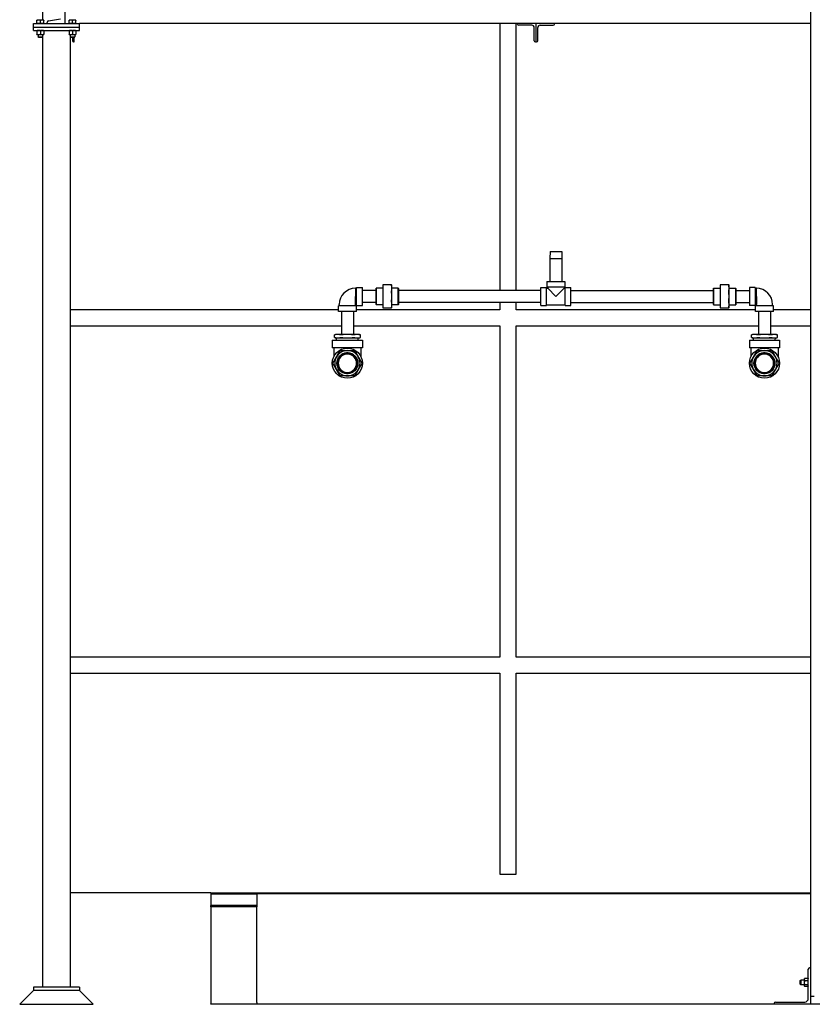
# Model space of a CAD drawing. Header units: inches. Extents: x 5 to 1128, y -85 to 748.
# Tile 544 of 656: x 905 to 992, y 159 to 266. Entities that reach past the tile are written whole.
import ezdxf

# ---------------------------------------------------------------- set-up
doc = ezdxf.new("R2010")
doc.units = ezdxf.units.IN
doc.header["$LTSCALE"] = 32
doc.header["$MEASUREMENT"] = 0
doc.layers.add('Visible (ANSI)', color=7, linetype='Continuous', lineweight=30)

msp = doc.modelspace()

# ---------------------------------------------------------------- linework, layer by layer
at = {"layer": 'Visible (ANSI)'}
for p, q in [((907.80578, 336.23367), (907.80578, 266.22267)), ((910.22578, 271.85867), (910.22578, 265.85867)), ((991.35078, 271.54801), (991.35078, 160.10867)), ((906.80578, 265.85867), (911.80578, 265.85867)), ((906.80578, 265.48367), (906.80578, 265.85867)), ((906.80578, 265.48367), (911.80578, 265.48367)), ((906.80578, 265.48367), (911.80578, 265.48367)), ((906.80578, 265.10867), (906.80578, 265.48367)), ((907.36828, 266.22267), (907.18078, 266.22267)), ((907.18078, 265.85867), (907.18078, 266.18918)), ((907.36828, 265.85867), (907.18078, 265.85867)), ((907.18078, 265.85867), (907.18078, 265.85867)), ((907.74328, 266.22267), (907.36828, 266.22267)), ((907.55578, 265.85867), (907.36828, 265.85867)), ((907.55578, 265.85867), (907.55578, 266.18918)), ((907.74328, 265.85867), (907.55578, 265.85867)), ((907.93078, 266.22267), (907.74328, 266.22267)), ((907.93078, 265.85867), (907.74328, 265.85867)), ((907.93078, 265.85867), (907.93078, 266.18918)), ((907.93078, 265.85867), (907.93078, 265.85867)), ((908.30578, 265.85867), (908.30578, 265.97968)), ((908.44898, 266.14883), (909.73939, 266.36477)), ((910.22578, 265.97968), (910.22578, 265.85867)), ((910.86828, 266.22267), (910.68078, 266.22267)), ((910.68078, 265.85867), (910.68078, 266.18918)), ((910.86828, 265.85867), (910.68078, 265.85867)), ((910.68078, 265.85867), (910.68078, 265.85867)), ((911.24328, 266.22267), (910.86828, 266.22267)), ((911.05578, 265.85867), (910.86828, 265.85867)), ((911.05578, 265.85867), (911.05578, 266.18918)), ((911.24328, 265.85867), (911.05578, 265.85867)), ((911.43078, 266.22267), (911.24328, 266.22267)), ((911.43078, 265.85867), (911.24328, 265.85867)), ((911.43078, 265.85867), (911.43078, 266.18918)), ((911.43078, 265.85867), (911.43078, 265.85867)), ((991.35078, 265.85867), (911.80578, 265.85867)), ((911.80578, 265.48367), (911.80578, 265.85867)), ((911.80578, 265.10867), (911.80578, 265.48367)), ((957.55578, 265.85867), (957.55578, 236.84382)), ((959.30578, 236.84382), (959.30578, 265.85867)), ((959.47578, 265.79067), (959.47578, 265.85867)), ((961.03778, 265.67067), (959.59578, 265.67067)), ((961.47578, 265.85867), (961.47578, 263.85867)), ((961.47578, 265.85867), (961.47578, 263.85867)), ((961.91378, 265.67067), (963.35578, 265.67067)), ((963.47578, 265.79067), (963.47578, 265.85867)), ((906.80578, 265.10867), (911.80578, 265.10867)), ((907.18078, 265.07518), (907.18078, 264.70416)), ((907.18078, 264.67067), (907.36828, 264.67067)), ((907.30578, 264.67067), (907.30578, 264.40444)), ((907.30578, 264.40444), (907.80578, 264.40444)), ((907.35297, 264.35867), (907.30578, 264.40444)), ((907.36828, 264.67067), (907.74328, 264.67067)), ((907.55578, 265.07518), (907.55578, 264.70416)), ((907.74328, 264.67067), (907.93078, 264.67067)), ((907.75859, 264.35867), (907.80578, 264.40444)), ((907.80578, 264.67067), (907.80578, 264.40444)), ((907.80578, 264.40444), (907.80578, 161.10867)), ((907.93078, 265.07518), (907.93078, 264.70416)), ((910.68078, 265.07518), (910.68078, 264.70416)), ((910.68078, 264.67067), (910.86828, 264.67067)), ((910.80578, 264.67067), (910.80578, 264.40444)), ((910.80578, 264.40444), (910.80578, 161.10867)), ((910.80578, 264.40444), (911.30578, 264.40444)), ((910.85297, 264.35867), (910.80578, 264.40444)), ((910.86828, 264.67067), (911.24328, 264.67067)), ((911.05578, 265.07518), (911.05578, 264.70416)), ((911.24328, 264.67067), (911.43078, 264.67067)), ((911.25859, 264.35867), (911.30578, 264.40444)), ((911.30578, 264.67067), (911.30578, 264.40444)), ((911.43078, 265.07518), (911.43078, 264.70416)), ((961.28778, 263.97867), (961.28778, 265.42067)), ((961.66378, 263.97867), (961.66378, 265.42067)), ((907.75859, 264.35867), (907.35297, 264.35867)), ((911.25859, 264.35867), (910.85297, 264.35867)), ((911.03778, 264.35867), (911.03778, 263.97867)), ((911.15778, 263.85867), (911.22578, 263.85867)), ((911.22578, 263.85867), (911.22578, 264.35867)), ((961.47578, 263.85867), (961.40778, 263.85867)), ((961.47578, 263.85867), (961.54378, 263.85867)), ((963.0067, 241.06632), (962.98706, 240.31632)), ((963.0067, 241.06632), (964.28242, 241.06632)), ((964.28242, 241.06632), (964.30206, 240.31632)), ((962.98706, 240.31632), (964.30206, 240.31632)), ((962.98706, 240.31632), (962.98706, 237.81632)), ((964.30206, 240.31632), (964.30206, 237.81632)), ((962.66956, 237.81632), (964.61956, 237.81632)), ((962.66956, 237.81632), (962.66956, 237.19632)), ((964.61956, 237.81632), (964.61956, 237.19632)), ((941.84051, 237.08132), (941.84129, 236.18882)), ((941.84052, 237.07632), (941.96706, 237.07632)), ((941.96706, 235.21132), (941.96706, 237.16132)), ((941.96706, 237.16132), (942.58706, 237.16132)), ((942.58706, 235.21132), (942.58706, 237.16132)), ((944.07144, 236.84382), (942.58706, 236.84382)), ((944.07144, 237.0707), (944.08707, 237.08632)), ((944.07144, 235.30195), (944.07144, 237.0707)), ((944.08707, 237.08632), (944.08707, 235.28632)), ((944.79644, 237.08632), (944.08707, 237.08632)), ((944.79644, 237.08632), (944.81144, 237.10132)), ((944.79644, 237.08632), (944.79644, 235.28632)), ((944.81144, 237.43632), (944.81144, 237.07021)), ((944.81144, 237.07021), (944.81144, 236.18632)), ((945.76781, 237.43632), (944.83007, 237.43632)), ((945.78644, 237.07021), (945.78644, 237.43632)), ((946.49432, 237.08632), (945.78644, 237.08632)), ((945.78644, 236.18632), (945.78644, 237.07021)), ((946.49432, 235.28632), (946.49432, 237.08632)), ((946.50994, 237.0707), (946.49432, 237.08632)), ((946.50994, 237.0707), (946.50994, 235.30195)), ((962.01456, 236.84382), (946.50994, 236.84382)), ((962.01456, 235.21132), (962.01456, 237.16132)), ((962.01456, 237.16132), (962.63456, 237.16132)), ((962.63456, 235.21132), (962.63456, 237.16132)), ((962.63456, 237.07632), (962.75456, 237.07632)), ((964.61956, 237.19632), (962.66956, 237.19632)), ((962.75456, 237.19632), (962.75456, 237.07632)), ((962.75456, 237.07632), (963.64456, 236.18632)), ((963.64456, 236.18632), (964.53456, 237.07632)), ((964.53456, 237.19632), (964.53456, 237.07632)), ((964.53456, 237.07632), (964.65456, 237.07632)), ((964.65456, 235.21132), (964.65456, 237.16132)), ((964.65456, 237.16132), (965.27456, 237.16132)), ((965.27456, 235.21132), (965.27456, 237.16132)), ((965.27456, 236.84382), (980.77918, 236.84382)), ((980.77918, 237.0707), (980.79481, 237.08632)), ((980.77918, 235.30195), (980.77918, 237.0707)), ((980.79481, 237.08632), (980.79481, 235.28632)), ((980.79481, 237.08632), (981.50268, 237.08632)), ((981.50268, 237.43632), (981.50268, 237.07021)), ((981.50268, 237.07021), (981.50268, 236.18632)), ((982.45905, 237.43632), (981.52131, 237.43632)), ((982.47768, 237.07021), (982.47768, 237.43632)), ((982.49268, 237.08632), (982.47768, 237.10132)), ((982.47768, 236.18632), (982.47768, 237.07021)), ((982.49268, 235.28632), (982.49268, 237.08632)), ((982.49268, 237.08632), (983.20206, 237.08632)), ((983.20206, 235.28632), (983.20206, 237.08632)), ((983.21768, 237.0707), (983.20206, 237.08632)), ((983.21768, 237.0707), (983.21768, 235.30195)), ((983.21768, 236.84382), (984.70206, 236.84382)), ((984.70206, 237.16132), (984.70206, 235.21132)), ((985.32206, 237.16132), (984.70206, 237.16132)), ((985.32206, 237.16132), (985.32206, 235.21132)), ((985.44861, 237.07632), (985.32206, 237.07632)), ((985.44783, 236.18882), (985.44861, 237.08132)), ((941.83706, 235.30632), (941.83706, 236.18882)), ((944.07144, 235.52882), (942.58706, 235.52882)), ((944.81144, 236.18632), (944.81144, 235.30244)), ((945.78644, 235.30244), (945.78644, 236.18632)), ((962.01456, 235.52882), (946.50994, 235.52882)), ((957.55578, 235.52882), (957.55578, 234.73367)), ((959.30578, 234.73367), (959.30578, 235.52882)), ((965.27456, 235.52882), (980.77918, 235.52882)), ((981.50268, 236.18632), (981.50268, 235.30244)), ((982.47768, 235.30244), (982.47768, 236.18632)), ((983.21768, 235.52882), (984.70206, 235.52882)), ((985.45206, 236.18882), (985.45206, 235.30632)), ((939.98206, 234.73367), (910.80578, 234.73367)), ((941.93206, 235.17632), (939.98206, 235.17632)), ((939.98206, 234.55632), (939.98206, 235.17632)), ((941.93206, 234.55632), (939.98206, 234.55632)), ((940.06706, 235.17632), (940.06706, 235.30632)), ((940.29956, 234.55632), (940.29956, 232.05632)), ((941.61456, 234.55632), (941.61456, 232.05632)), ((941.84706, 235.29632), (941.83706, 235.30632)), ((941.84706, 235.29632), (941.96706, 235.29632)), ((941.84706, 235.17632), (941.84706, 235.29632)), ((941.93206, 234.55632), (941.93206, 235.17632)), ((957.55578, 234.73367), (941.93206, 234.73367)), ((941.96706, 235.21132), (942.58706, 235.21132)), ((944.07144, 235.30195), (944.08707, 235.28632)), ((944.79644, 235.28632), (944.08707, 235.28632)), ((944.79644, 235.28632), (944.81144, 235.27132)), ((944.81144, 235.30244), (944.81144, 234.93632)), ((944.83007, 234.93632), (945.76781, 234.93632)), ((945.78644, 234.93632), (945.78644, 235.30244)), ((946.49432, 235.28632), (945.78644, 235.28632)), ((946.50994, 235.30195), (946.49432, 235.28632)), ((985.35706, 234.73367), (959.30578, 234.73367)), ((962.01456, 235.21132), (962.63456, 235.21132)), ((962.63456, 235.29632), (964.65456, 235.29632)), ((964.65456, 235.21132), (965.27456, 235.21132)), ((980.77918, 235.30195), (980.79481, 235.28632)), ((980.79481, 235.28632), (981.50268, 235.28632)), ((981.50268, 235.30244), (981.50268, 234.93632)), ((981.52131, 234.93632), (982.45905, 234.93632)), ((982.47768, 234.93632), (982.47768, 235.30244)), ((982.49268, 235.28632), (982.47768, 235.27132)), ((982.49268, 235.28632), (983.20206, 235.28632)), ((983.21768, 235.30195), (983.20206, 235.28632)), ((985.32206, 235.21132), (984.70206, 235.21132)), ((985.44206, 235.29632), (985.32206, 235.29632)), ((987.30706, 235.17632), (985.35706, 235.17632)), ((985.35706, 234.55632), (985.35706, 235.17632)), ((987.30706, 234.55632), (985.35706, 234.55632)), ((985.45206, 235.30632), (985.44206, 235.29632)), ((985.44206, 235.17632), (985.44206, 235.29632)), ((985.67456, 234.55632), (985.67456, 232.05632)), ((986.98956, 234.55632), (986.98956, 232.05632)), ((987.22206, 235.17632), (987.22206, 235.30632)), ((987.30706, 234.55632), (987.30706, 235.17632)), ((991.35078, 234.73367), (987.30706, 234.73367)), ((910.80578, 232.98367), (940.29956, 232.98367)), ((941.61456, 232.98367), (957.55578, 232.98367)), ((957.55578, 232.98367), (957.55578, 196.98367)), ((959.30578, 196.98367), (959.30578, 232.98367)), ((959.30578, 232.98367), (985.67456, 232.98367)), ((986.98956, 232.98367), (991.35078, 232.98367)), ((939.31706, 231.43132), (942.59706, 231.43132)), ((939.31706, 231.43132), (939.31706, 230.59132)), ((939.70706, 232.05632), (939.54269, 232.01228)), ((939.54269, 231.72537), (939.54269, 232.01228)), ((939.70706, 231.68132), (939.54269, 231.72537)), ((939.87453, 232.05632), (939.70706, 232.05632)), ((939.70706, 231.68132), (939.87453, 231.68132)), ((939.78048, 231.43132), (939.76956, 231.68132)), ((940.95706, 232.05632), (939.87453, 232.05632)), ((939.87453, 231.68132), (940.95706, 231.68132)), ((942.03959, 232.05632), (940.95706, 232.05632)), ((940.95706, 231.68132), (942.03959, 231.68132)), ((942.20706, 232.05632), (942.03959, 232.05632)), ((942.03959, 231.68132), (942.20706, 231.68132)), ((942.13365, 231.43132), (942.14456, 231.68132)), ((942.20706, 232.05632), (942.37143, 232.01228)), ((942.20706, 231.68132), (942.37143, 231.72537)), ((942.37143, 231.72537), (942.37143, 232.01228)), ((942.59706, 231.43132), (942.59706, 230.59132)), ((984.69206, 231.43132), (987.97206, 231.43132)), ((984.69206, 231.43132), (984.69206, 230.59132)), ((985.08206, 232.05632), (984.91769, 232.01228)), ((984.91769, 231.72537), (984.91769, 232.01228)), ((985.08206, 231.68132), (984.91769, 231.72537)), ((985.24953, 232.05632), (985.08206, 232.05632)), ((985.08206, 231.68132), (985.24953, 231.68132)), ((985.15548, 231.43132), (985.14456, 231.68132)), ((986.33206, 232.05632), (985.24953, 232.05632)), ((985.24953, 231.68132), (986.33206, 231.68132)), ((987.41459, 232.05632), (986.33206, 232.05632)), ((986.33206, 231.68132), (987.41459, 231.68132)), ((987.58206, 232.05632), (987.41459, 232.05632)), ((987.41459, 231.68132), (987.58206, 231.68132)), ((987.50865, 231.43132), (987.51956, 231.68132)), ((987.58206, 232.05632), (987.74643, 232.01228)), ((987.58206, 231.68132), (987.74643, 231.72537)), ((987.74643, 231.72537), (987.74643, 232.01228)), ((987.97206, 231.43132), (987.97206, 230.59132)), ((942.59706, 230.59132), (939.31706, 230.59132)), ((939.47706, 230.59132), (939.47706, 229.63786)), ((942.43706, 230.59132), (942.43706, 229.63786)), ((987.97206, 230.59132), (984.69206, 230.59132)), ((984.85206, 230.59132), (984.85206, 229.63786)), ((987.81206, 230.59132), (987.81206, 229.63786)), ((940.86331, 229.94261), (940.86331, 230.03673)), ((941.05081, 230.03673), (941.05081, 229.94261)), ((986.23831, 229.94261), (986.23831, 230.03673)), ((986.42581, 230.03673), (986.42581, 229.94261)), ((940.86331, 227.82592), (940.86331, 227.92003)), ((941.05081, 227.92003), (941.05081, 227.82592)), ((986.23831, 227.82592), (986.23831, 227.92003)), ((986.42581, 227.92003), (986.42581, 227.82592)), ((957.55578, 196.98367), (910.80578, 196.98367)), ((991.35078, 196.98367), (959.30578, 196.98367)), ((910.80578, 195.23367), (957.55578, 195.23367)), ((957.55578, 195.23367), (957.55578, 173.36817)), ((959.30578, 195.23367), (991.35078, 195.23367)), ((959.30578, 173.36817), (959.30578, 195.23367)), ((957.55578, 173.36817), (959.30578, 173.36817)), ((926.11828, 171.36817), (910.80578, 171.36817)), ((926.11828, 171.36817), (926.11828, 171.23367)), ((926.11828, 171.36817), (991.35078, 171.36817)), ((926.11828, 171.23367), (931.11828, 171.23367)), ((926.11828, 171.23367), (926.11828, 169.98367)), ((991.35078, 171.23367), (931.11828, 171.23367)), ((931.11828, 171.23367), (931.11828, 169.98367)), ((991.35078, 171.23367), (931.11828, 171.23367)), ((926.11828, 169.84585), (926.11828, 169.98367)), ((931.11828, 169.98367), (926.11828, 169.98367)), ((931.11828, 169.84585), (926.11828, 169.84585)), ((926.11828, 169.84585), (926.11828, 159.27197)), ((931.11828, 169.98367), (931.11828, 169.84585)), ((931.11828, 159.44526), (931.11828, 169.84585)), ((991.10078, 159.86367), (991.10078, 163.04367)), ((991.29078, 163.23367), (991.35078, 163.23367)), ((991.35078, 163.23367), (991.35078, 159.23367)), ((990.22578, 161.81148), (990.27155, 161.85867)), ((990.22578, 161.40586), (990.22578, 161.81148)), ((990.27155, 161.85867), (990.27155, 161.35867)), ((990.66278, 161.85867), (990.27155, 161.85867)), ((990.66278, 161.98367), (990.68249, 162.01781)), ((990.66278, 161.98367), (990.66278, 161.91039)), ((990.66278, 161.91039), (990.66278, 161.56668)), ((991.06729, 162.03896), (990.69628, 162.03896)), ((991.06729, 161.78183), (990.69628, 161.78183)), ((991.10078, 161.98367), (991.08107, 162.01781)), ((906.80578, 160.73367), (905.30578, 159.23367)), ((911.80578, 161.10867), (906.80578, 161.10867)), ((906.80578, 161.10867), (906.80578, 160.73367)), ((911.80578, 160.73367), (906.80578, 160.73367)), ((911.80578, 160.73367), (906.80578, 160.73367)), ((911.80578, 161.10867), (911.80578, 160.73367)), ((911.80578, 160.73367), (913.30578, 159.23367)), ((990.22578, 161.40586), (990.27155, 161.35867)), ((990.66278, 161.35867), (990.27155, 161.35867)), ((990.66278, 161.56668), (990.66278, 161.26496)), ((990.66278, 161.26496), (990.66278, 161.23367)), ((990.66278, 161.23367), (990.68249, 161.19953)), ((991.06729, 161.35154), (990.69628, 161.35154)), ((991.06729, 161.17838), (990.69628, 161.17838)), ((991.10078, 161.23367), (991.08107, 161.19953)), ((991.35078, 160.10867), (991.72578, 160.10867)), ((905.30578, 159.23367), (913.30578, 159.23367)), ((926.11828, 159.23367), (926.11828, 159.27197)), ((926.11828, 159.27197), (931.11828, 159.27197)), ((931.11828, 159.23367), (926.11828, 159.23367)), ((931.11828, 159.42109), (931.11828, 159.23367)), ((987.35078, 159.23367), (931.11828, 159.23367)), ((987.35078, 159.23367), (987.35078, 159.29367)), ((991.35078, 159.23367), (987.35078, 159.23367)), ((987.54078, 159.48367), (990.72078, 159.48367)), ((1009.64578, 159.23367), (991.35078, 159.23367))]:
    msp.add_line(p, q, dxfattribs=at)
for centre, radius in [((940.95706, 228.93132), 1.64), ((986.33206, 228.93132), 1.64), ((940.95706, 228.93132), 1.14583), ((986.33206, 228.93132), 1.14583)]:
    msp.add_circle(centre, radius, dxfattribs=at)
for centre, radius, start, end in [((908.47728, 265.97968), 0.1715, 99.5, 180), ((959.59578, 265.79067), 0.12, 180, 270), ((961.03778, 265.42067), 0.25, 0, 90), ((961.91378, 265.42067), 0.25, 90, 180), ((963.35578, 265.79067), 0.12, 270, 0), ((911.15778, 263.97867), 0.12, 180, 270), ((961.40778, 263.97867), 0.12, 180, 270), ((961.54378, 263.97867), 0.12, 270, 0), ((941.84206, 235.30632), 1.775, 90.05, 180), ((985.44706, 235.30632), 1.775, 0, 89.95), ((940.95706, 228.93132), 1.375, 90, 150), ((940.95706, 228.93132), 1.375, 30, 90), ((986.33206, 228.93132), 1.375, 90, 150), ((986.33206, 228.93132), 1.375, 30, 90), ((940.95706, 228.93132), 1.375, 150, 210), ((940.95706, 228.93132), 1.125, 94.7801918, 265.2198082), ((940.95706, 228.93132), 1.10937, 94.8476785, 265.1523215), ((940.95706, 228.93132), 1.01562, 95.2963809, 264.7036191), ((940.95706, 228.93132), 1, 95.379379, 264.620621), ((940.95706, 228.93132), 1.125, 85.2198082, 94.7801918), ((940.95706, 228.93132), 1, 84.620621, 95.379379), ((940.95706, 228.93132), 1.125, 274.7801918, 85.2198082), ((940.95706, 228.93132), 1.10937, 274.8476785, 85.1523215), ((940.95706, 228.93132), 1.01562, 275.2963809, 84.7036191), ((940.95706, 228.93132), 1, 275.379379, 84.620621), ((940.95706, 228.93132), 1.375, 330, 30), ((986.33206, 228.93132), 1.375, 150, 210), ((986.33206, 228.93132), 1.125, 94.7801918, 265.2198082), ((986.33206, 228.93132), 1.10937, 94.8476785, 265.1523215), ((986.33206, 228.93132), 1.01562, 95.2963809, 264.7036191), ((986.33206, 228.93132), 1, 95.379379, 264.620621), ((986.33206, 228.93132), 1.125, 85.2198082, 94.7801918), ((986.33206, 228.93132), 1, 84.620621, 95.379379), ((986.33206, 228.93132), 1.125, 274.7801918, 85.2198082), ((986.33206, 228.93132), 1.10937, 274.8476785, 85.1523215), ((986.33206, 228.93132), 1.01562, 275.2963809, 84.7036191), ((986.33206, 228.93132), 1, 275.379379, 84.620621), ((986.33206, 228.93132), 1.375, 330, 30), ((940.95706, 228.93132), 1.375, 210, 270), ((940.95706, 228.93132), 1.375, 270, 330), ((986.33206, 228.93132), 1.375, 210, 270), ((986.33206, 228.93132), 1.375, 270, 330), ((940.95706, 228.93132), 1, 264.620621, 275.379379), ((940.95706, 228.93132), 1.125, 265.2198082, 274.7801918), ((986.33206, 228.93132), 1, 264.620621, 275.379379), ((986.33206, 228.93132), 1.125, 265.2198082, 274.7801918), ((991.29078, 163.04367), 0.19, 90, 180), ((990.72078, 159.86367), 0.38, 270, 0), ((930.94328, 159.42109), 0.175, 0, 7.9397215), ((987.54078, 159.29367), 0.19, 90, 180)]:
    msp.add_arc(centre, radius, start, end, dxfattribs=at)
for points, weights in [([(907.18078, 266.18918), (907.18078, 266.22267), (907.18078, 266.22267)], [1, 1.0379548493, 1]), ([(907.36828, 266.22267), (907.28126, 266.22267), (907.18078, 266.18918)], [1, 1.0379548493, 1]), ([(907.55578, 266.18918), (907.4553, 266.22267), (907.36828, 266.22267)], [1, 1.0379548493, 1]), ([(907.74328, 266.22267), (907.65626, 266.22267), (907.55578, 266.18918)], [1, 1.0379548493, 1]), ([(907.93078, 266.18918), (907.8303, 266.22267), (907.74328, 266.22267)], [1, 1.0379548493, 1]), ([(907.93078, 266.22267), (907.93078, 266.22267), (907.93078, 266.18918)], [1, 1.0379548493, 1]), ([(910.68078, 266.18918), (910.68078, 266.22267), (910.68078, 266.22267)], [1, 1.0379548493, 1]), ([(910.86828, 266.22267), (910.78126, 266.22267), (910.68078, 266.18918)], [1, 1.0379548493, 1]), ([(911.05578, 266.18918), (910.9553, 266.22267), (910.86828, 266.22267)], [1, 1.0379548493, 1]), ([(911.24328, 266.22267), (911.15626, 266.22267), (911.05578, 266.18918)], [1, 1.0379548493, 1]), ([(911.43078, 266.18918), (911.3303, 266.22267), (911.24328, 266.22267)], [1, 1.0379548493, 1]), ([(911.43078, 266.22267), (911.43078, 266.22267), (911.43078, 266.18918)], [1, 1.0379548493, 1]), ([(907.18078, 265.07518), (907.18078, 265.10867), (907.18078, 265.10867)], [1, 1.0379548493, 1]), ([(907.36828, 265.10867), (907.28126, 265.10867), (907.18078, 265.07518)], [1, 1.0379548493, 1]), ([(907.18078, 264.70416), (907.28126, 264.67067), (907.36828, 264.67067)], [1, 1.0379548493, 1]), ([(907.18078, 264.67067), (907.18078, 264.67067), (907.18078, 264.70416)], [1, 1.0379548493, 1]), ([(907.55578, 265.07518), (907.4553, 265.10867), (907.36828, 265.10867)], [1, 1.0379548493, 1]), ([(907.36828, 264.67067), (907.4553, 264.67067), (907.55578, 264.70416)], [1, 1.0379548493, 1]), ([(907.74328, 265.10867), (907.65626, 265.10867), (907.55578, 265.07518)], [1, 1.0379548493, 1]), ([(907.55578, 264.70416), (907.65626, 264.67067), (907.74328, 264.67067)], [1, 1.0379548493, 1]), ([(907.93078, 265.07518), (907.8303, 265.10867), (907.74328, 265.10867)], [1, 1.0379548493, 1]), ([(907.74328, 264.67067), (907.8303, 264.67067), (907.93078, 264.70416)], [1, 1.0379548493, 1]), ([(907.93078, 265.10867), (907.93078, 265.10867), (907.93078, 265.07518)], [1, 1.0379548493, 1]), ([(907.93078, 264.70416), (907.93078, 264.67067), (907.93078, 264.67067)], [1, 1.0379548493, 1]), ([(910.68078, 265.07518), (910.68078, 265.10867), (910.68078, 265.10867)], [1, 1.0379548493, 1]), ([(910.86828, 265.10867), (910.78126, 265.10867), (910.68078, 265.07518)], [1, 1.0379548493, 1]), ([(910.68078, 264.70416), (910.78126, 264.67067), (910.86828, 264.67067)], [1, 1.0379548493, 1]), ([(910.68078, 264.67067), (910.68078, 264.67067), (910.68078, 264.70416)], [1, 1.0379548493, 1]), ([(911.05578, 265.07518), (910.9553, 265.10867), (910.86828, 265.10867)], [1, 1.0379548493, 1]), ([(910.86828, 264.67067), (910.9553, 264.67067), (911.05578, 264.70416)], [1, 1.0379548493, 1]), ([(911.24328, 265.10867), (911.15626, 265.10867), (911.05578, 265.07518)], [1, 1.0379548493, 1]), ([(911.05578, 264.70416), (911.15626, 264.67067), (911.24328, 264.67067)], [1, 1.0379548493, 1]), ([(911.43078, 265.07518), (911.3303, 265.10867), (911.24328, 265.10867)], [1, 1.0379548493, 1]), ([(911.24328, 264.67067), (911.3303, 264.67067), (911.43078, 264.70416)], [1, 1.0379548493, 1]), ([(911.43078, 265.10867), (911.43078, 265.10867), (911.43078, 265.07518)], [1, 1.0379548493, 1]), ([(911.43078, 264.70416), (911.43078, 264.67067), (911.43078, 264.67067)], [1, 1.0379548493, 1]), ([(944.81144, 237.43632), (944.81144, 237.43632), (944.83007, 237.43632)], [1, 1.05512060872, 1.07707509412]), ([(944.83007, 237.39971), (944.81144, 237.2296), (944.81144, 237.07021)], [1.07707509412, 1.05512060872, 1]), ([(944.81144, 237.07021), (944.81144, 236.91081), (944.83007, 236.7407)], [1, 1.05512060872, 1.07707509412]), ([(944.83007, 236.65231), (944.81144, 236.41174), (944.81144, 236.18632)], [1.07707509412, 1.05512060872, 1]), ([(945.76781, 237.43632), (945.78644, 237.43632), (945.78644, 237.43632)], [1.07707509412, 1.05512060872, 1]), ([(945.78644, 237.07021), (945.78644, 237.2296), (945.76781, 237.39971)], [1, 1.05512060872, 1.07707509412]), ([(945.76781, 236.7407), (945.78644, 236.91081), (945.78644, 237.07021)], [1.07707509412, 1.05512060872, 1]), ([(945.78644, 236.18632), (945.78644, 236.41174), (945.76781, 236.65231)], [1, 1.05512060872, 1.07707509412]), ([(981.50268, 237.43632), (981.50268, 237.43632), (981.52131, 237.43632)], [1, 1.05512060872, 1.07707509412]), ([(981.52131, 237.39971), (981.50268, 237.2296), (981.50268, 237.07021)], [1.07707509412, 1.05512060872, 1]), ([(981.50268, 237.07021), (981.50268, 236.91081), (981.52131, 236.7407)], [1, 1.05512060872, 1.07707509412]), ([(981.52131, 236.65231), (981.50268, 236.41174), (981.50268, 236.18632)], [1.07707509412, 1.05512060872, 1]), ([(982.45905, 237.43632), (982.47768, 237.43632), (982.47768, 237.43632)], [1.07707509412, 1.05512060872, 1]), ([(982.47768, 237.07021), (982.47768, 237.2296), (982.45905, 237.39971)], [1, 1.05512060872, 1.07707509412]), ([(982.45905, 236.7407), (982.47768, 236.91081), (982.47768, 237.07021)], [1.07707509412, 1.05512060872, 1]), ([(982.47768, 236.18632), (982.47768, 236.41174), (982.45905, 236.65231)], [1, 1.05512060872, 1.07707509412]), ([(944.81144, 236.18632), (944.81144, 235.9609), (944.83007, 235.72033)], [1, 1.05512060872, 1.07707509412]), ([(944.83007, 235.63194), (944.81144, 235.46183), (944.81144, 235.30244)], [1.07707509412, 1.05512060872, 1]), ([(945.76781, 235.72033), (945.78644, 235.9609), (945.78644, 236.18632)], [1.07707509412, 1.05512060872, 1]), ([(945.78644, 235.30244), (945.78644, 235.46183), (945.76781, 235.63194)], [1, 1.05512060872, 1.07707509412]), ([(981.50268, 236.18632), (981.50268, 235.9609), (981.52131, 235.72033)], [1, 1.05512060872, 1.07707509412]), ([(981.52131, 235.63194), (981.50268, 235.46183), (981.50268, 235.30244)], [1.07707509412, 1.05512060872, 1]), ([(982.45905, 235.72033), (982.47768, 235.9609), (982.47768, 236.18632)], [1.07707509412, 1.05512060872, 1]), ([(982.47768, 235.30244), (982.47768, 235.46183), (982.45905, 235.63194)], [1, 1.05512060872, 1.07707509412]), ([(944.83007, 234.93632), (944.81144, 234.93632), (944.81144, 234.93632)], [1.07707509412, 1.05512060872, 1]), ([(944.81144, 235.30244), (944.81144, 235.14304), (944.83007, 234.97293)], [1, 1.05512060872, 1.07707509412]), ([(945.76781, 234.97293), (945.78644, 235.14304), (945.78644, 235.30244)], [1.07707509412, 1.05512060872, 1]), ([(945.78644, 234.93632), (945.78644, 234.93632), (945.76781, 234.93632)], [1, 1.05512060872, 1.07707509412]), ([(981.52131, 234.93632), (981.50268, 234.93632), (981.50268, 234.93632)], [1.07707509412, 1.05512060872, 1]), ([(981.50268, 235.30244), (981.50268, 235.14304), (981.52131, 234.97293)], [1, 1.05512060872, 1.07707509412]), ([(982.45905, 234.97293), (982.47768, 235.14304), (982.47768, 235.30244)], [1.07707509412, 1.05512060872, 1]), ([(982.47768, 234.93632), (982.47768, 234.93632), (982.45905, 234.93632)], [1, 1.05512060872, 1.07707509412]), ([(939.87453, 232.05632), (939.72944, 232.05632), (939.56781, 232.01816)], [1, 1.0796639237, 1.10285189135]), ([(939.56781, 231.71948), (939.72944, 231.68132), (939.87453, 231.68132)], [1.10285189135, 1.0796639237, 1]), ([(940.18125, 232.01816), (940.01962, 232.05632), (939.87453, 232.05632)], [1.10285189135, 1.0796639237, 1]), ([(939.87453, 231.68132), (940.01962, 231.68132), (940.18125, 231.71948)], [1, 1.0796639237, 1.10285189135]), ([(940.95706, 232.05632), (940.66688, 232.05632), (940.34363, 232.01816)], [1, 1.0796639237, 1.10285189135]), ([(940.34363, 231.71948), (940.66688, 231.68132), (940.95706, 231.68132)], [1.10285189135, 1.0796639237, 1]), ([(941.5705, 232.01816), (941.24725, 232.05632), (940.95706, 232.05632)], [1.10285189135, 1.0796639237, 1]), ([(940.95706, 231.68132), (941.24725, 231.68132), (941.5705, 231.71948)], [1, 1.0796639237, 1.10285189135]), ([(942.03959, 232.05632), (941.8945, 232.05632), (941.73288, 232.01816)], [1, 1.0796639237, 1.10285189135]), ([(941.73288, 231.71948), (941.8945, 231.68132), (942.03959, 231.68132)], [1.10285189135, 1.0796639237, 1]), ([(942.34631, 232.01816), (942.18469, 232.05632), (942.03959, 232.05632)], [1.10285189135, 1.0796639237, 1]), ([(942.03959, 231.68132), (942.18469, 231.68132), (942.34631, 231.71948)], [1, 1.0796639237, 1.10285189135]), ([(985.24953, 232.05632), (985.10444, 232.05632), (984.94281, 232.01816)], [1, 1.0796639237, 1.10285189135]), ([(984.94281, 231.71948), (985.10444, 231.68132), (985.24953, 231.68132)], [1.10285189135, 1.0796639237, 1]), ([(985.55625, 232.01816), (985.39462, 232.05632), (985.24953, 232.05632)], [1.10285189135, 1.0796639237, 1]), ([(985.24953, 231.68132), (985.39462, 231.68132), (985.55625, 231.71948)], [1, 1.0796639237, 1.10285189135]), ([(986.33206, 232.05632), (986.04188, 232.05632), (985.71863, 232.01816)], [1, 1.0796639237, 1.10285189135]), ([(985.71863, 231.71948), (986.04188, 231.68132), (986.33206, 231.68132)], [1.10285189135, 1.0796639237, 1]), ([(986.9455, 232.01816), (986.62225, 232.05632), (986.33206, 232.05632)], [1.10285189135, 1.0796639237, 1]), ([(986.33206, 231.68132), (986.62225, 231.68132), (986.9455, 231.71948)], [1, 1.0796639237, 1.10285189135]), ([(987.41459, 232.05632), (987.2695, 232.05632), (987.10788, 232.01816)], [1, 1.0796639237, 1.10285189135]), ([(987.10788, 231.71948), (987.2695, 231.68132), (987.41459, 231.68132)], [1.10285189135, 1.0796639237, 1]), ([(987.72131, 232.01816), (987.55969, 232.05632), (987.41459, 232.05632)], [1.10285189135, 1.0796639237, 1]), ([(987.41459, 231.68132), (987.55969, 231.68132), (987.72131, 231.71948)], [1, 1.0796639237, 1.10285189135]), ([(939.76628, 229.61882), (939.93574, 229.91234), (940.12712, 230.24382)], [1, 1.05302826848, 1.0414979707]), ([(940.23537, 230.30632), (940.61814, 230.30632), (940.95706, 230.30632)], [1.0414979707, 1.05302826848, 1]), ([(940.95706, 230.30632), (941.29598, 230.30632), (941.67875, 230.30632)], [1, 1.05302826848, 1.0414979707]), ([(941.787, 230.24382), (941.97839, 229.91234), (942.14785, 229.61882)], [1.0414979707, 1.05302826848, 1]), ([(985.14128, 229.61882), (985.31074, 229.91234), (985.50212, 230.24382)], [1, 1.05302826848, 1.0414979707]), ([(985.61037, 230.30632), (985.99314, 230.30632), (986.33206, 230.30632)], [1.0414979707, 1.05302826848, 1]), ([(986.33206, 230.30632), (986.67098, 230.30632), (987.05375, 230.30632)], [1, 1.05302826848, 1.0414979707]), ([(987.162, 230.24382), (987.35339, 229.91234), (987.52285, 229.61882)], [1.0414979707, 1.05302826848, 1]), ([(939.40543, 228.99382), (939.59682, 229.32531), (939.76628, 229.61882)], [1.0414979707, 1.05302826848, 1]), ([(940.86331, 230.03673), (940.86331, 230.04451), (940.86331, 230.05241)], [1, 1.00004890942, 1.00004856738]), ([(940.86331, 229.92692), (940.86331, 229.9347), (940.86331, 229.94261)], [1.00006158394, 1.00006110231, 1]), ([(941.05081, 230.05241), (941.05081, 230.04451), (941.05081, 230.03673)], [1.00004856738, 1.00004890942, 1]), ([(941.05081, 229.94261), (941.05081, 229.9347), (941.05081, 229.92692)], [1, 1.00006110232, 1.00006158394]), ([(942.14785, 229.61882), (942.31731, 229.32531), (942.50869, 228.99382)], [1, 1.05302826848, 1.0414979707]), ([(984.78043, 228.99382), (984.97182, 229.32531), (985.14128, 229.61882)], [1.0414979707, 1.05302826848, 1]), ([(986.23831, 230.03673), (986.23831, 230.04451), (986.23831, 230.05241)], [1, 1.00004890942, 1.00004856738]), ([(986.23831, 229.92692), (986.23831, 229.9347), (986.23831, 229.94261)], [1.00006158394, 1.00006110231, 1]), ([(986.42581, 230.05241), (986.42581, 230.04451), (986.42581, 230.03673)], [1.00004856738, 1.00004890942, 1]), ([(986.42581, 229.94261), (986.42581, 229.9347), (986.42581, 229.92692)], [1, 1.00006110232, 1.00006158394]), ([(987.52285, 229.61882), (987.69231, 229.32531), (987.88369, 228.99382)], [1, 1.05302826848, 1.0414979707]), ([(939.76628, 228.24382), (939.59682, 228.53734), (939.40543, 228.86882)], [1, 1.05302826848, 1.0414979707]), ([(940.12712, 227.61882), (939.93574, 227.95031), (939.76628, 228.24382)], [1.0414979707, 1.05302826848, 1]), ([(942.14785, 228.24382), (941.97839, 227.95031), (941.787, 227.61882)], [1, 1.05302826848, 1.0414979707]), ([(942.50869, 228.86882), (942.31731, 228.53734), (942.14785, 228.24382)], [1.0414979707, 1.05302826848, 1]), ([(985.14128, 228.24382), (984.97182, 228.53734), (984.78043, 228.86882)], [1, 1.05302826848, 1.0414979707]), ([(985.50212, 227.61882), (985.31074, 227.95031), (985.14128, 228.24382)], [1.0414979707, 1.05302826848, 1]), ([(987.52285, 228.24382), (987.35339, 227.95031), (987.162, 227.61882)], [1, 1.05302826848, 1.0414979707]), ([(987.88369, 228.86882), (987.69231, 228.53734), (987.52285, 228.24382)], [1.0414979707, 1.05302826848, 1]), ([(940.95706, 227.55632), (940.61814, 227.55632), (940.23537, 227.55632)], [1, 1.05302826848, 1.0414979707]), ([(940.86331, 227.92003), (940.86331, 227.92794), (940.86331, 227.93573)], [1, 1.00006110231, 1.00006158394]), ([(940.86331, 227.81024), (940.86331, 227.81813), (940.86331, 227.82592)], [1.00004856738, 1.00004890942, 1]), ([(941.67875, 227.55632), (941.29598, 227.55632), (940.95706, 227.55632)], [1.0414979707, 1.05302826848, 1]), ([(941.05081, 227.93573), (941.05081, 227.92794), (941.05081, 227.92003)], [1.00006158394, 1.00006110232, 1]), ([(941.05081, 227.82592), (941.05081, 227.81813), (941.05081, 227.81024)], [1, 1.00004890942, 1.00004856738]), ([(986.33206, 227.55632), (985.99314, 227.55632), (985.61037, 227.55632)], [1, 1.05302826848, 1.0414979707]), ([(986.23831, 227.92003), (986.23831, 227.92794), (986.23831, 227.93573)], [1, 1.00006110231, 1.00006158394]), ([(986.23831, 227.81024), (986.23831, 227.81813), (986.23831, 227.82592)], [1.00004856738, 1.00004890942, 1]), ([(987.05375, 227.55632), (986.67098, 227.55632), (986.33206, 227.55632)], [1.0414979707, 1.05302826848, 1]), ([(986.42581, 227.93573), (986.42581, 227.92794), (986.42581, 227.92003)], [1.00006158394, 1.00006110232, 1]), ([(986.42581, 227.82592), (986.42581, 227.81813), (986.42581, 227.81024)], [1, 1.00004890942, 1.00004856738]), ([(990.69628, 162.03896), (990.66278, 161.97006), (990.66278, 161.91039)], [1, 1.0379548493, 1]), ([(990.66278, 161.91039), (990.66278, 161.85072), (990.69628, 161.78183)], [1, 1.0379548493, 1]), ([(990.69628, 161.78183), (990.66278, 161.66653), (990.66278, 161.56668)], [1, 1.0379548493, 1]), ([(990.68249, 162.01781), (990.68842, 162.02808), (990.69628, 162.03896)], [1.01335315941, 1.00864620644, 1]), ([(991.10078, 161.91039), (991.10078, 161.97006), (991.06729, 162.03896)], [1, 1.0379548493, 1]), ([(991.06729, 162.03896), (991.07514, 162.02808), (991.08107, 162.01781)], [1, 1.00864620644, 1.01335315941]), ([(991.06729, 161.78183), (991.10078, 161.85072), (991.10078, 161.91039)], [1, 1.0379548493, 1]), ([(991.10078, 161.56668), (991.10078, 161.66653), (991.06729, 161.78183)], [1, 1.0379548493, 1]), ([(990.66278, 161.56668), (990.66278, 161.46683), (990.69628, 161.35154)], [1, 1.0379548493, 1]), ([(990.69628, 161.35154), (990.66278, 161.30514), (990.66278, 161.26496)], [1, 1.0379548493, 1]), ([(990.66278, 161.26496), (990.66278, 161.22478), (990.69628, 161.17838)], [1, 1.0379548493, 1]), ([(991.06729, 161.35154), (991.10078, 161.46683), (991.10078, 161.56668)], [1, 1.0379548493, 1]), ([(991.10078, 161.26496), (991.10078, 161.30514), (991.06729, 161.35154)], [1, 1.0379548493, 1]), ([(991.06729, 161.17838), (991.10078, 161.22478), (991.10078, 161.26496)], [1, 1.0379548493, 1])]:
    msp.add_rational_spline(points, weights, degree=2, dxfattribs=at)
for points, knots in [([(944.83007, 237.43632), (944.83136, 237.43632), (944.83199, 237.43285), (944.83199, 237.42076), (944.83136, 237.41146), (944.83007, 237.39971)], [1.2997285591, 1.2997285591, 1.2997285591, 1.2997285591, 1.4200780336, 1.4200780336, 1.5404275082, 1.5404275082, 1.5404275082, 1.5404275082]), ([(944.83007, 236.7407), (944.83136, 236.72895), (944.83199, 236.71474), (944.83199, 236.68556), (944.83136, 236.66893), (944.83007, 236.65231)], [0.3970399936, 0.3970399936, 0.3970399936, 0.3970399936, 0.5173894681, 0.5173894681, 0.6377389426, 0.6377389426, 0.6377389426, 0.6377389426]), ([(945.76781, 237.39971), (945.76653, 237.41146), (945.76589, 237.42076), (945.76589, 237.43285), (945.76653, 237.43632), (945.76781, 237.43632)], [0.3970399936, 0.3970399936, 0.3970399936, 0.3970399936, 0.5173894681, 0.5173894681, 0.6377389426, 0.6377389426, 0.6377389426, 0.6377389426]), ([(945.76781, 236.65231), (945.76653, 236.66893), (945.76589, 236.68556), (945.76589, 236.71474), (945.76653, 236.72895), (945.76781, 236.7407)], [1.2997285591, 1.2997285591, 1.2997285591, 1.2997285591, 1.4200780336, 1.4200780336, 1.5404275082, 1.5404275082, 1.5404275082, 1.5404275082]), ([(981.52131, 237.43632), (981.5226, 237.43632), (981.52323, 237.43285), (981.52323, 237.42076), (981.5226, 237.41146), (981.52131, 237.39971)], [0.3970399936, 0.3970399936, 0.3970399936, 0.3970399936, 0.5173894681, 0.5173894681, 0.6377389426, 0.6377389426, 0.6377389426, 0.6377389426]), ([(981.52131, 236.7407), (981.5226, 236.72895), (981.52323, 236.71474), (981.52323, 236.68556), (981.5226, 236.66893), (981.52131, 236.65231)], [0.3970399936, 0.3970399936, 0.3970399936, 0.3970399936, 0.5173894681, 0.5173894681, 0.6377389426, 0.6377389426, 0.6377389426, 0.6377389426]), ([(982.45905, 237.39971), (982.45777, 237.41146), (982.45713, 237.42076), (982.45713, 237.43285), (982.45777, 237.43632), (982.45905, 237.43632)], [1.2997285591, 1.2997285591, 1.2997285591, 1.2997285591, 1.4200780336, 1.4200780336, 1.5404275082, 1.5404275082, 1.5404275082, 1.5404275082]), ([(982.45905, 236.65231), (982.45777, 236.66893), (982.45713, 236.68556), (982.45713, 236.71474), (982.45777, 236.72895), (982.45905, 236.7407)], [1.2997285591, 1.2997285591, 1.2997285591, 1.2997285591, 1.4200780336, 1.4200780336, 1.5404275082, 1.5404275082, 1.5404275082, 1.5404275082]), ([(944.83007, 235.72033), (944.83136, 235.70371), (944.83199, 235.68709), (944.83199, 235.65791), (944.83136, 235.6437), (944.83007, 235.63194)], [1.2997285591, 1.2997285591, 1.2997285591, 1.2997285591, 1.4200780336, 1.4200780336, 1.5404275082, 1.5404275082, 1.5404275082, 1.5404275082]), ([(945.76781, 235.63194), (945.76653, 235.6437), (945.76589, 235.65791), (945.76589, 235.68709), (945.76653, 235.70371), (945.76781, 235.72033)], [0.3970399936, 0.3970399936, 0.3970399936, 0.3970399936, 0.5173894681, 0.5173894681, 0.6377389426, 0.6377389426, 0.6377389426, 0.6377389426]), ([(981.52131, 235.72033), (981.5226, 235.70371), (981.52323, 235.68709), (981.52323, 235.65791), (981.5226, 235.6437), (981.52131, 235.63194)], [0.3970399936, 0.3970399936, 0.3970399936, 0.3970399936, 0.5173894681, 0.5173894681, 0.6377389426, 0.6377389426, 0.6377389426, 0.6377389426]), ([(982.45905, 235.63194), (982.45777, 235.6437), (982.45713, 235.65791), (982.45713, 235.68709), (982.45777, 235.70371), (982.45905, 235.72033)], [1.2997285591, 1.2997285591, 1.2997285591, 1.2997285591, 1.4200780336, 1.4200780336, 1.5404275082, 1.5404275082, 1.5404275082, 1.5404275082]), ([(944.83007, 234.97293), (944.83136, 234.96118), (944.83199, 234.95188), (944.83199, 234.93979), (944.83136, 234.93632), (944.83007, 234.93632)], [1.2997285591, 1.2997285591, 1.2997285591, 1.2997285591, 1.4200780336, 1.4200780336, 1.5404275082, 1.5404275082, 1.5404275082, 1.5404275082]), ([(945.76781, 234.93632), (945.76653, 234.93632), (945.76589, 234.93979), (945.76589, 234.95188), (945.76653, 234.96118), (945.76781, 234.97293)], [0.3970399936, 0.3970399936, 0.3970399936, 0.3970399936, 0.5173894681, 0.5173894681, 0.6377389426, 0.6377389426, 0.6377389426, 0.6377389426]), ([(981.52131, 234.97293), (981.5226, 234.96118), (981.52323, 234.95188), (981.52323, 234.93979), (981.5226, 234.93632), (981.52131, 234.93632)], [0.3970399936, 0.3970399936, 0.3970399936, 0.3970399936, 0.5173894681, 0.5173894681, 0.6377389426, 0.6377389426, 0.6377389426, 0.6377389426]), ([(982.45905, 234.93632), (982.45777, 234.93632), (982.45713, 234.93979), (982.45713, 234.95188), (982.45777, 234.96118), (982.45905, 234.97293)], [1.2997285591, 1.2997285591, 1.2997285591, 1.2997285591, 1.4200780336, 1.4200780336, 1.5404275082, 1.5404275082, 1.5404275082, 1.5404275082]), ([(939.56781, 232.01816), (939.56498, 232.0175), (939.56236, 232.01688), (939.54849, 232.01362), (939.54269, 232.01228), (939.54269, 232.01228)], [1.8776429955, 1.8776429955, 1.8776429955, 1.8776429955, 1.9190019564, 1.9190019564, 2.1182330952, 2.1182330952, 2.1182330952, 2.1182330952]), ([(939.54269, 231.72537), (939.54269, 231.72537), (939.54849, 231.72403), (939.56236, 231.72077), (939.56498, 231.72015), (939.56781, 231.71948)], [0.8049583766, 0.8049583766, 0.8049583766, 0.8049583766, 1.0041895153, 1.0041895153, 1.0455484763, 1.0455484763, 1.0455484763, 1.0455484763]), ([(940.34363, 232.01816), (940.33796, 232.0175), (940.33228, 232.01688), (940.29933, 232.01362), (940.27252, 232.01228), (940.22724, 232.01228), (940.20622, 232.01362), (940.18715, 232.01688), (940.18408, 232.0175), (940.18125, 232.01816)], [1.8776429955, 1.8776429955, 1.8776429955, 1.8776429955, 1.9190019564, 1.9190019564, 2.1182330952, 2.1182330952, 2.317464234, 2.317464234, 2.3588231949, 2.3588231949, 2.3588231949, 2.3588231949]), ([(940.18125, 231.71948), (940.18408, 231.72015), (940.18715, 231.72077), (940.20622, 231.72403), (940.22724, 231.72537), (940.27252, 231.72537), (940.29933, 231.72403), (940.33228, 231.72077), (940.33796, 231.72015), (940.34363, 231.71948)], [0.5643682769, 0.5643682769, 0.5643682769, 0.5643682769, 0.6057272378, 0.6057272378, 0.8049583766, 0.8049583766, 1.0041895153, 1.0041895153, 1.0455484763, 1.0455484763, 1.0455484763, 1.0455484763]), ([(941.73288, 232.01816), (941.73004, 232.0175), (941.72698, 232.01688), (941.70791, 232.01362), (941.68689, 232.01228), (941.6416, 232.01228), (941.61479, 232.01362), (941.58185, 232.01688), (941.57617, 232.0175), (941.5705, 232.01816)], [1.8776429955, 1.8776429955, 1.8776429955, 1.8776429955, 1.9190019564, 1.9190019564, 2.1182330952, 2.1182330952, 2.317464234, 2.317464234, 2.3588231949, 2.3588231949, 2.3588231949, 2.3588231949]), ([(941.5705, 231.71948), (941.57617, 231.72015), (941.58185, 231.72077), (941.61479, 231.72403), (941.6416, 231.72537), (941.68689, 231.72537), (941.70791, 231.72403), (941.72698, 231.72077), (941.73004, 231.72015), (941.73288, 231.71948)], [0.5643682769, 0.5643682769, 0.5643682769, 0.5643682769, 0.6057272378, 0.6057272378, 0.8049583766, 0.8049583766, 1.0041895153, 1.0041895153, 1.0455484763, 1.0455484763, 1.0455484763, 1.0455484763]), ([(942.37143, 232.01228), (942.37143, 232.01228), (942.36564, 232.01362), (942.35176, 232.01688), (942.34915, 232.0175), (942.34631, 232.01816)], [2.1182330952, 2.1182330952, 2.1182330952, 2.1182330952, 2.317464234, 2.317464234, 2.3588231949, 2.3588231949, 2.3588231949, 2.3588231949]), ([(942.34631, 231.71948), (942.34915, 231.72015), (942.35176, 231.72077), (942.36564, 231.72403), (942.37143, 231.72537), (942.37143, 231.72537)], [0.5643682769, 0.5643682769, 0.5643682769, 0.5643682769, 0.6057272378, 0.6057272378, 0.8049583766, 0.8049583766, 0.8049583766, 0.8049583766]), ([(984.94281, 232.01816), (984.93998, 232.0175), (984.93736, 232.01688), (984.92349, 232.01362), (984.91769, 232.01228), (984.91769, 232.01228)], [1.8776429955, 1.8776429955, 1.8776429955, 1.8776429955, 1.9190019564, 1.9190019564, 2.1182330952, 2.1182330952, 2.1182330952, 2.1182330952]), ([(984.91769, 231.72537), (984.91769, 231.72537), (984.92349, 231.72403), (984.93736, 231.72077), (984.93998, 231.72015), (984.94281, 231.71948)], [0.8049583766, 0.8049583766, 0.8049583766, 0.8049583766, 1.0041895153, 1.0041895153, 1.0455484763, 1.0455484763, 1.0455484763, 1.0455484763]), ([(985.71863, 232.01816), (985.71296, 232.0175), (985.70728, 232.01688), (985.67433, 232.01362), (985.64752, 232.01228), (985.60224, 232.01228), (985.58122, 232.01362), (985.56215, 232.01688), (985.55908, 232.0175), (985.55625, 232.01816)], [1.8776429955, 1.8776429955, 1.8776429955, 1.8776429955, 1.9190019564, 1.9190019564, 2.1182330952, 2.1182330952, 2.317464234, 2.317464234, 2.3588231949, 2.3588231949, 2.3588231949, 2.3588231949]), ([(985.55625, 231.71948), (985.55908, 231.72015), (985.56215, 231.72077), (985.58122, 231.72403), (985.60224, 231.72537), (985.64752, 231.72537), (985.67433, 231.72403), (985.70728, 231.72077), (985.71296, 231.72015), (985.71863, 231.71948)], [0.5643682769, 0.5643682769, 0.5643682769, 0.5643682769, 0.6057272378, 0.6057272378, 0.8049583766, 0.8049583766, 1.0041895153, 1.0041895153, 1.0455484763, 1.0455484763, 1.0455484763, 1.0455484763]), ([(987.10788, 232.01816), (987.10504, 232.0175), (987.10198, 232.01688), (987.08291, 232.01362), (987.06189, 232.01228), (987.0166, 232.01228), (986.98979, 232.01362), (986.95685, 232.01688), (986.95117, 232.0175), (986.9455, 232.01816)], [1.8776429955, 1.8776429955, 1.8776429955, 1.8776429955, 1.9190019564, 1.9190019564, 2.1182330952, 2.1182330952, 2.317464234, 2.317464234, 2.3588231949, 2.3588231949, 2.3588231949, 2.3588231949]), ([(986.9455, 231.71948), (986.95117, 231.72015), (986.95685, 231.72077), (986.98979, 231.72403), (987.0166, 231.72537), (987.06189, 231.72537), (987.08291, 231.72403), (987.10198, 231.72077), (987.10504, 231.72015), (987.10788, 231.71948)], [0.5643682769, 0.5643682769, 0.5643682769, 0.5643682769, 0.6057272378, 0.6057272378, 0.8049583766, 0.8049583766, 1.0041895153, 1.0041895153, 1.0455484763, 1.0455484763, 1.0455484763, 1.0455484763]), ([(987.74643, 232.01228), (987.74643, 232.01228), (987.74064, 232.01362), (987.72676, 232.01688), (987.72415, 232.0175), (987.72131, 232.01816)], [2.1182330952, 2.1182330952, 2.1182330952, 2.1182330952, 2.317464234, 2.317464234, 2.3588231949, 2.3588231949, 2.3588231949, 2.3588231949]), ([(987.72131, 231.71948), (987.72415, 231.72015), (987.72676, 231.72077), (987.74064, 231.72403), (987.74643, 231.72537), (987.74643, 231.72537)], [0.5643682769, 0.5643682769, 0.5643682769, 0.5643682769, 0.6057272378, 0.6057272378, 0.8049583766, 0.8049583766, 0.8049583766, 0.8049583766]), ([(940.12712, 230.24382), (940.12936, 230.24769), (940.13181, 230.25146), (940.14483, 230.26927), (940.15839, 230.28121), (940.18736, 230.29794), (940.20448, 230.30371), (940.22642, 230.30608), (940.23091, 230.30632), (940.23537, 230.30632)], [-0.6749072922, -0.6749072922, -0.6749072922, -0.6749072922, -0.6423484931, -0.6423484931, -0.5149115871, -0.5149115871, -0.3874746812, -0.3874746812, -0.3549158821, -0.3549158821, -0.3549158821, -0.3549158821]), ([(941.67875, 230.30632), (941.68322, 230.30632), (941.68771, 230.30608), (941.70964, 230.30371), (941.72677, 230.29794), (941.75573, 230.28121), (941.7693, 230.26927), (941.78232, 230.25146), (941.78477, 230.24769), (941.787, 230.24382)], [-0.6749072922, -0.6749072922, -0.6749072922, -0.6749072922, -0.6423484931, -0.6423484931, -0.5149115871, -0.5149115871, -0.3874746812, -0.3874746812, -0.3549158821, -0.3549158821, -0.3549158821, -0.3549158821]), ([(985.50212, 230.24382), (985.50436, 230.24769), (985.50681, 230.25146), (985.51983, 230.26927), (985.53339, 230.28121), (985.56236, 230.29794), (985.57948, 230.30371), (985.60142, 230.30608), (985.60591, 230.30632), (985.61037, 230.30632)], [-0.6749072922, -0.6749072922, -0.6749072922, -0.6749072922, -0.6423484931, -0.6423484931, -0.5149115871, -0.5149115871, -0.3874746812, -0.3874746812, -0.3549158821, -0.3549158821, -0.3549158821, -0.3549158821]), ([(987.05375, 230.30632), (987.05822, 230.30632), (987.06271, 230.30608), (987.08464, 230.30371), (987.10177, 230.29794), (987.13073, 230.28121), (987.1443, 230.26927), (987.15732, 230.25146), (987.15977, 230.24769), (987.162, 230.24382)], [-0.6749072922, -0.6749072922, -0.6749072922, -0.6749072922, -0.6423484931, -0.6423484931, -0.5149115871, -0.5149115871, -0.3874746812, -0.3874746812, -0.3549158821, -0.3549158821, -0.3549158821, -0.3549158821]), ([(939.40543, 228.86882), (939.4032, 228.87269), (939.40116, 228.8767), (939.39225, 228.89688), (939.38869, 228.9146), (939.38869, 228.94805), (939.39225, 228.96576), (939.40116, 228.98595), (939.4032, 228.98995), (939.40543, 228.99382)], [-0.6749072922, -0.6749072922, -0.6749072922, -0.6749072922, -0.6423484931, -0.6423484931, -0.5149115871, -0.5149115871, -0.3874746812, -0.3874746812, -0.3549158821, -0.3549158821, -0.3549158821, -0.3549158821]), ([(942.50869, 228.99382), (942.51093, 228.98995), (942.51296, 228.98595), (942.52188, 228.96576), (942.52544, 228.94805), (942.52544, 228.9146), (942.52188, 228.89688), (942.51296, 228.8767), (942.51093, 228.87269), (942.50869, 228.86882)], [-0.6749072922, -0.6749072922, -0.6749072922, -0.6749072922, -0.6423484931, -0.6423484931, -0.5149115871, -0.5149115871, -0.3874746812, -0.3874746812, -0.3549158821, -0.3549158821, -0.3549158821, -0.3549158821]), ([(984.78043, 228.86882), (984.7782, 228.87269), (984.77616, 228.8767), (984.76725, 228.89688), (984.76369, 228.9146), (984.76369, 228.94805), (984.76725, 228.96576), (984.77616, 228.98595), (984.7782, 228.98995), (984.78043, 228.99382)], [-0.6749072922, -0.6749072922, -0.6749072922, -0.6749072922, -0.6423484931, -0.6423484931, -0.5149115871, -0.5149115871, -0.3874746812, -0.3874746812, -0.3549158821, -0.3549158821, -0.3549158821, -0.3549158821]), ([(987.88369, 228.99382), (987.88593, 228.98995), (987.88796, 228.98595), (987.89688, 228.96576), (987.90044, 228.94805), (987.90044, 228.9146), (987.89688, 228.89688), (987.88796, 228.8767), (987.88593, 228.87269), (987.88369, 228.86882)], [-0.6749072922, -0.6749072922, -0.6749072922, -0.6749072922, -0.6423484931, -0.6423484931, -0.5149115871, -0.5149115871, -0.3874746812, -0.3874746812, -0.3549158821, -0.3549158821, -0.3549158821, -0.3549158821]), ([(940.23537, 227.55632), (940.23091, 227.55632), (940.22642, 227.55656), (940.20448, 227.55893), (940.18736, 227.56471), (940.15839, 227.58143), (940.14483, 227.59337), (940.13181, 227.61119), (940.12936, 227.61495), (940.12712, 227.61882)], [-0.6749072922, -0.6749072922, -0.6749072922, -0.6749072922, -0.6423484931, -0.6423484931, -0.5149115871, -0.5149115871, -0.3874746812, -0.3874746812, -0.3549158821, -0.3549158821, -0.3549158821, -0.3549158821]), ([(941.787, 227.61882), (941.78477, 227.61495), (941.78232, 227.61119), (941.7693, 227.59337), (941.75573, 227.58143), (941.72677, 227.56471), (941.70964, 227.55893), (941.68771, 227.55656), (941.68322, 227.55632), (941.67875, 227.55632)], [-0.6749072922, -0.6749072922, -0.6749072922, -0.6749072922, -0.6423484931, -0.6423484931, -0.5149115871, -0.5149115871, -0.3874746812, -0.3874746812, -0.3549158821, -0.3549158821, -0.3549158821, -0.3549158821]), ([(985.61037, 227.55632), (985.60591, 227.55632), (985.60142, 227.55656), (985.57948, 227.55893), (985.56236, 227.56471), (985.53339, 227.58143), (985.51983, 227.59337), (985.50681, 227.61119), (985.50436, 227.61495), (985.50212, 227.61882)], [-0.6749072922, -0.6749072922, -0.6749072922, -0.6749072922, -0.6423484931, -0.6423484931, -0.5149115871, -0.5149115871, -0.3874746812, -0.3874746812, -0.3549158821, -0.3549158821, -0.3549158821, -0.3549158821]), ([(987.162, 227.61882), (987.15977, 227.61495), (987.15732, 227.61119), (987.1443, 227.59337), (987.13073, 227.58143), (987.10177, 227.56471), (987.08464, 227.55893), (987.06271, 227.55656), (987.05822, 227.55632), (987.05375, 227.55632)], [-0.6749072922, -0.6749072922, -0.6749072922, -0.6749072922, -0.6423484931, -0.6423484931, -0.5149115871, -0.5149115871, -0.3874746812, -0.3874746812, -0.3549158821, -0.3549158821, -0.3549158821, -0.3549158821])]:
    msp.add_open_spline(points, degree=3, knots=knots, dxfattribs=at)

doc.saveas('drawing.dxf')
